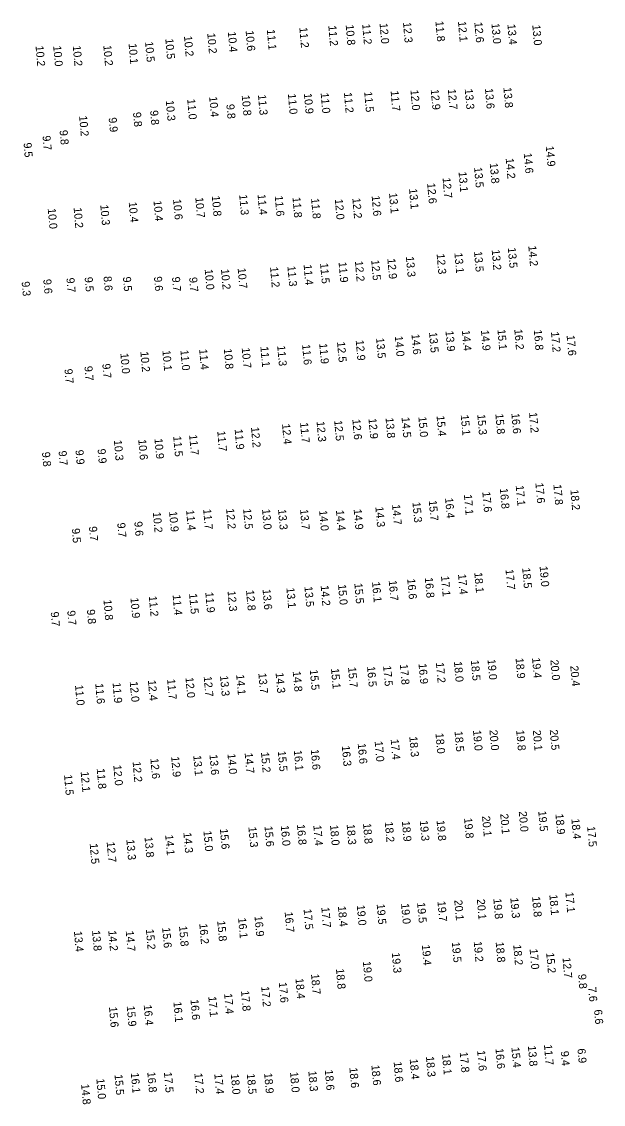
# Model space of a CAD drawing. Extents: x 1023796 to 1112670, y 656573 to 837340.
# Drawn here: x 1034341 to 1034704, y 795463 to 796139 of the extents above; entities that cross this region are included whole.
import ezdxf

# ---------------------------------------------------------------- set-up
doc = ezdxf.new("R2010")
doc.units = 0
doc.layers.add('V-TOPO-SOUN', color=7, linetype='Continuous')

msp = doc.modelspace()

# ---------------------------------------------------------------- texts
at = {"layer": 'V-TOPO-SOUN'}
for s, p in [('11.2 ', (1034532.46, 796136.77)), ('10.8 ', (1034543.32, 796137.25)), ('11.2 ', (1034553.64, 796137.71)), ('12.0 ', (1034564.5, 796138.19)), ('12.3 ', (1034579.14, 796138.79)), ('11.8 ', (1034599.42, 796139.53)), ('12.1 ', (1034613.51, 796139.4)), ('12.6 ', (1034623.77, 796138.86)), ('13.0 ', (1034634.45, 796138.15)), ('13.4 ', (1034644.44, 796137.59)), ('13.0 ', (1034659.98, 796137.15)), ('10.2 ', (1034442.21, 796130.24)), ('10.2 ', (1034456.77, 796131.98)), ('10.4 ', (1034469.64, 796132.88)), ('10.6 ', (1034480.75, 796133.6)), ('11.1 ', (1034494.04, 796134.31)), ('11.2 ', (1034514.33, 796135.62)), ('10.2 ', (1034349.43, 796124.06)), ('10.0 ', (1034360.46, 796124.06)), ('10.2 ', (1034372.7, 796124.18)), ('10.2 ', (1034391.77, 796124.41)), ('10.1 ', (1034407.59, 796125.51)), ('10.5 ', (1034417.91, 796126.7)), ('10.5 ', (1034430.54, 796128.58)), ('11.7 ', (1034571.42, 796096.02)), ('12.0 ', (1034583.81, 796096.54)), ('12.9 ', (1034596.49, 796096.9)), ('12.7 ', (1034607.18, 796097.04)), ('13.3 ', (1034617.75, 796097.18)), ('13.6 ', (1034630.38, 796097.5)), ('13.8 ', (1034641.91, 796098.11)), ('10.3 ', (1034430.86, 796089.98)), ('11.0 ', (1034444.24, 796090.84)), ('10.4 ', (1034457.97, 796092.36)), ('10.8 ', (1034478.33, 796093.24)), ('11.3 ', (1034488.48, 796093.57)), ('11.0 ', (1034507.19, 796094.14)), ('10.9 ', (1034517.19, 796094.39)), ('11.0 ', (1034527.67, 796094.7)), ('11.2 ', (1034542.22, 796094.97)), ('11.5 ', (1034554.89, 796095.42)), ('9.8', (1034410.35, 796082.56)), ('9.8', (1034421.03, 796083.72)), ('9.8', (1034468.72, 796087.59)), ('10.2 ', (1034376.67, 796080.33)), ('9.9', (1034395.14, 796079.26)), ('9.8', (1034364.44, 796071.35)), ('9.5', (1034341.92, 796063.51)), ('9.7', (1034353.77, 796067.93)), ('14.6 ', (1034654.63, 796057.12)), ('14.9 ', (1034668.4, 796061.52)), ('13.8 ', (1034633.38, 796050.87)), ('14.2 ', (1034643.36, 796053.85)), ('12.7 ', (1034603.88, 796041.66)), ('13.1 ', (1034613.87, 796045.39)), ('13.5 ', (1034623.6, 796048.21)), ('13.1 ', (1034582.92, 796034.88)), ('12.6 ', (1034594.25, 796038.28)), ('10.6 ', (1034435.41, 796028.24)), ('10.7 ', (1034449.3, 796029.4)), ('10.8 ', (1034459.63, 796030.35)), ('11.3 ', (1034476.75, 796031.13)), ('11.4 ', (1034488.23, 796031.31)), ('11.6 ', (1034498.98, 796030.4)), ('11.8 ', (1034510.06, 796029.49)), ('11.8 ', (1034521.69, 796028.84)), ('12.0 ', (1034536.55, 796028.33)), ('12.2 ', (1034547.49, 796028.97)), ('12.6 ', (1034559.55, 796030.47)), ('13.1 ', (1034570.43, 796032.16)), ('10.0 ', (1034357.04, 796022.51)), ('10.2 ', (1034373.22, 796023.02)), ('10.3 ', (1034389.9, 796024.75)), ('10.4 ', (1034407.68, 796026.54)), ('10.4 ', (1034423.17, 796027.36)), ('13.1 ', (1034611.3, 795994.75)), ('13.5 ', (1034623.55, 795995.66)), ('13.2 ', (1034634.59, 795996.73)), ('13.5 ', (1034644.68, 795998.01)), ('14.2 ', (1034657.48, 795999.19)), ('11.5 ', (1034527.31, 795988.3)), ('11.9 ', (1034538.87, 795989.01)), ('12.2 ', (1034549.09, 795989.63)), ('12.5 ', (1034559.27, 795990.28)), ('12.9 ', (1034569.38, 795991.2)), ('13.3 ', (1034580.97, 795992.45)), ('12.3 ', (1034600.17, 795994.17)), ('10.0 ', (1034455.17, 795984.5)), ('10.2 ', (1034465.34, 795984.61)), ('10.7 ', (1034475.78, 795985.26)), ('11.2 ', (1034496.04, 795985.95)), ('11.3 ', (1034506.88, 795986.53)), ('11.4 ', (1034517.02, 795987.41)), ('9.3', (1034340.71, 795976.78)), ('9.6', (1034354.24, 795978.23)), ('9.7', (1034368.72, 795979.07)), ('9.5', (1034380.1, 795979.58)), ('8.6', (1034391.91, 795980.06)), ('9.5', (1034404.04, 795979.74)), ('9.6', (1034423.42, 795979.89)), ('9.7', (1034434.7, 795979.68)), ('9.7', (1034445.44, 795979.45)), ('16.2 ', (1034648.72, 795947.03)), ('12.9 ', (1034549.59, 795940.23)), ('13.5 ', (1034562.33, 795941.56)), ('14.0 ', (1034574.05, 795942.77)), ('14.6 ', (1034584.45, 795944)), ('13.5 ', (1034595.42, 795945.12)), ('13.9 ', (1034605.72, 795945.99)), ('14.4 ', (1034615.97, 795946.34)), ('14.9 ', (1034627.87, 795946.43)), ('15.1 ', (1034638.19, 795946.91)), ('16.8 ', (1034660.91, 795946.65)), ('17.2 ', (1034671.65, 795945.42)), ('17.6 ', (1034681.44, 795943.26)), ('10.1 ', (1034428.73, 795933.84)), ('11.0 ', (1034439.99, 795934.03)), ('11.4 ', (1034451.73, 795934.56)), ('10.8 ', (1034467.14, 795934.86)), ('10.7 ', (1034478.32, 795935.46)), ('11.1 ', (1034490, 795936.21)), ('11.3 ', (1034500.5, 795936.78)), ('11.6 ', (1034516.08, 795937.54)), ('11.9 ', (1034526.77, 795938.16)), ('12.5 ', (1034537.9, 795939.18)), ('10.0 ', (1034402.47, 795932.01)), ('10.2 ', (1034414.96, 795933.08)), ('9.7', (1034367.51, 795922.2)), ('9.7', (1034379.96, 795923.93)), ('9.7', (1034391.14, 795925.46)), ('15.4 ', (1034600.14, 795892.98)), ('15.1 ', (1034615.25, 795893.5)), ('15.3 ', (1034625.58, 795893.82)), ('15.8 ', (1034636.89, 795894.22)), ('16.6 ', (1034646.9, 795894.51)), ('17.2 ', (1034657.95, 795895.05)), ('12.4 ', (1034503.54, 795887.88)), ('11.7 ', (1034514.81, 795888.75)), ('12.3 ', (1034525.12, 795889.46)), ('12.5 ', (1034536.14, 795890.06)), ('12.6 ', (1034547.48, 795890.79)), ('12.9 ', (1034557.56, 795891.32)), ('13.8 ', (1034568.24, 795891.71)), ('14.5 ', (1034578.25, 795892.06)), ('15.0 ', (1034588.77, 795892.37)), ('11.5 ', (1034435.49, 795880.21)), ('11.7 ', (1034445.46, 795881.12)), ('11.7 ', (1034463.03, 795883.43)), ('11.9 ', (1034473.9, 795884.61)), ('12.2 ', (1034484.12, 795885.88)), ('9.9', (1034388.2, 795872.22)), ('10.3 ', (1034398.39, 795877.73)), ('10.6 ', (1034413.63, 795878.16)), ('10.9 ', (1034423.76, 795878.76)), ('9.8', (1034353.45, 795870.29)), ('9.7', (1034363.8, 795870.99)), ('9.9', (1034374.37, 795871.57)), ('17.6 ', (1034628.73, 795845.49)), ('16.8 ', (1034639.7, 795847.62)), ('17.1 ', (1034649.62, 795849.45)), ('17.6 ', (1034661.92, 795851.01)), ('17.8 ', (1034673.17, 795850.02)), ('18.2 ', (1034683.81, 795846.78)), ('15.3 ', (1034585.06, 795839.01)), ('15.7 ', (1034595.27, 795840.07)), ('16.4 ', (1034605.45, 795841.62)), ('17.1 ', (1034617.23, 795843.73)), ('10.2 ', (1034422.76, 795832.73)), ('10.9 ', (1034432.91, 795833.21)), ('11.4 ', (1034443.57, 795834.06)), ('11.7 ', (1034454.22, 795834.67)), ('12.2 ', (1034468.58, 795834.96)), ('12.5 ', (1034479.22, 795834.87)), ('13.0 ', (1034491.03, 795834.65)), ('13.3 ', (1034501.03, 795834.53)), ('13.7 ', (1034514.8, 795834.51)), ('14.0 ', (1034526.73, 795833.84)), ('14.4 ', (1034537.22, 795833.98)), ('14.9 ', (1034548.31, 795834.6)), ('14.3 ', (1034561.86, 795836.16)), ('14.7 ', (1034572.32, 795837.54)), ('9.7', (1034400.49, 795826.02)), ('9.6', (1034411.18, 795826.85)), ('9.5', (1034372.07, 795822.56)), ('9.7', (1034382.8, 795823.77)), ('19.0 ', (1034664.55, 795798.96)), ('16.8 ', (1034592.79, 795791.92)), ('17.1 ', (1034602.89, 795792.88)), ('17.4 ', (1034613.54, 795794.03)), ('18.1 ', (1034623.72, 795795.07)), ('17.7 ', (1034643.24, 795797)), ('18.5 ', (1034653.67, 795797.92)), ('13.1 ', (1034506.25, 795785.54)), ('13.5 ', (1034517.52, 795786.34)), ('14.2 ', (1034527.68, 795786.94)), ('15.0 ', (1034538.52, 795787.59)), ('15.5 ', (1034548.73, 795788.32)), ('16.1 ', (1034559.8, 795789.17)), ('16.7 ', (1034570.22, 795790.12)), ('16.6 ', (1034581.78, 795791.1)), ('10.8 ', (1034391.9, 795777.98)), ('10.9 ', (1034408.76, 795779.24)), ('11.2 ', (1034420.25, 795780.3)), ('11.4 ', (1034435.12, 795781.14)), ('11.5 ', (1034445.42, 795781.88)), ('11.9 ', (1034455.55, 795782.72)), ('12.3 ', (1034469.46, 795783.5)), ('12.8 ', (1034481.03, 795783.99)), ('13.6 ', (1034491.35, 795784.56)), ('9.7', (1034369.24, 795771.19)), ('9.8', (1034381.51, 795771.89)), ('9.7', (1034358.9, 795770.42)), ('17.8 ', (1034577.18, 795737.69)), ('16.9 ', (1034588.86, 795738.17)), ('17.2 ', (1034599.73, 795738.79)), ('18.0 ', (1034611, 795739.43)), ('18.5 ', (1034621.57, 795740.23)), ('19.0 ', (1034631.98, 795740.79)), ('18.9 ', (1034649.52, 795741.55)), ('19.4 ', (1034659.81, 795741.77)), ('20.0 ', (1034671.29, 795740.42)), ('13.3 ', (1034464.75, 795730.57)), ('14.1 ', (1034474.86, 795731.24)), ('13.7 ', (1034488.73, 795732.16)), ('14.3 ', (1034499.5, 795732.43)), ('14.8 ', (1034510.22, 795733.33)), ('15.5 ', (1034520.89, 795734.32)), ('15.1 ', (1034534.14, 795735.1)), ('15.7 ', (1034544.8, 795735.89)), ('16.5 ', (1034556.68, 795736.38)), ('17.5 ', (1034566.72, 795736.78)), ('20.4 ', (1034683.72, 795736.73)), ('11.0 ', (1034374.1, 795724.72)), ('11.6 ', (1034386.76, 795725.71)), ('11.9 ', (1034397.6, 795726.2)), ('12.0 ', (1034408.32, 795726.92)), ('12.4 ', (1034419.67, 795727.74)), ('11.7 ', (1034431.68, 795728.42)), ('12.0 ', (1034443.16, 795729.5)), ('12.7 ', (1034454.55, 795730.16)), ('20.0 ', (1034633.19, 795696.63)), ('20.1 ', (1034660.31, 795696.48)), ('20.5 ', (1034670.9, 795696.81)), ('17.4 ', (1034571.45, 795690.87)), ('18.3 ', (1034583.09, 795692.56)), ('18.0 ', (1034599.47, 795694.63)), ('18.5 ', (1034611.37, 795695.86)), ('19.0 ', (1034622.89, 795696.48)), ('19.8 ', (1034649.91, 795696.53)), ('15.5 ', (1034500.89, 795683.49)), ('16.1 ', (1034510.9, 795683.96)), ('16.6 ', (1034521.51, 795684.51)), ('16.3 ', (1034540.9, 795686.78)), ('16.6 ', (1034550.84, 795688.27)), ('17.0 ', (1034561.43, 795689.62)), ('12.2 ', (1034410.11, 795676.85)), ('12.6 ', (1034421.21, 795678.89)), ('12.9 ', (1034434.22, 795680.03)), ('13.1 ', (1034448.02, 795680.76)), ('13.6 ', (1034458.16, 795681.29)), ('14.0 ', (1034469.42, 795681.81)), ('14.7 ', (1034480.16, 795682.32)), ('15.2 ', (1034490.36, 795682.79)), ('12.1 ', (1034377.63, 795670.63)), ('11.8 ', (1034387.67, 795672.57)), ('12.0 ', (1034398.03, 795674.68)), ('11.5 ', (1034367.24, 795668.68)), ('20.1 ', (1034628.57, 795642.85)), ('20.1 ', (1034639.93, 795644.27)), ('20.0 ', (1034651.53, 795645.8)), ('19.5 ', (1034663.69, 795646.02)), ('18.9 ', (1034674.45, 795644.21)), ('15.3 ', (1034482.5, 795636.08)), ('15.6 ', (1034492.57, 795636.54)), ('16.0 ', (1034502.74, 795637)), ('16.8 ', (1034512.83, 795637.64)), ('17.4 ', (1034523.07, 795637.12)), ('18.0 ', (1034533.51, 795637.27)), ('18.3 ', (1034543.91, 795637.72)), ('18.8 ', (1034554.14, 795638.3)), ('18.2 ', (1034567.75, 795639.26)), ('18.9 ', (1034578.44, 795639.69)), ('19.3 ', (1034589.65, 795640.07)), ('19.8 ', (1034600.14, 795640.16)), ('19.8 ', (1034617.32, 795641.66)), ('18.4 ', (1034684.42, 795641.23)), ('17.5 ', (1034694.27, 795636.44)), ('13.8 ', (1034417.57, 795629.77)), ('14.1 ', (1034430.47, 795631.08)), ('14.3 ', (1034441.86, 795632.53)), ('15.0 ', (1034454.41, 795633.61)), ('15.6 ', (1034464.68, 795634.91)), ('12.5 ', (1034383.28, 795625.71)), ('12.7 ', (1034393.9, 795626.72)), ('13.3 ', (1034406.19, 795628.18)), ('17.1 ', (1034680.69, 795595.33)), ('19.5 ', (1034587.97, 795588.85)), ('19.7 ', (1034600.7, 795589.68)), ('20.1 ', (1034611.2, 795590.41)), ('20.1 ', (1034625.32, 795590.92)), ('19.8 ', (1034635.62, 795591.29)), ('19.3 ', (1034646.23, 795591.79)), ('18.8 ', (1034659.87, 795592.56)), ('18.1 ', (1034670.63, 795593.76)), ('16.7 ', (1034505.17, 795582.97)), ('17.5 ', (1034517, 795584.74)), ('17.7 ', (1034528.07, 795585.88)), ('18.4 ', (1034538.45, 795586.57)), ('19.0 ', (1034550.26, 795587.26)), ('19.5 ', (1034562.69, 795587.93)), ('19.0 ', (1034577.93, 795588.22)), ('16.2 ', (1034451.79, 795575.67)), ('15.8 ', (1034463.01, 795577.38)), ('16.1 ', (1034476.07, 795579.24)), ('16.9 ', (1034486.32, 795580.41)), ('13.4 ', (1034373.43, 795570.89)), ('13.8 ', (1034384.75, 795571.34)), ('14.2 ', (1034394.9, 795571.35)), ('14.7 ', (1034405.82, 795571.1)), ('15.2 ', (1034418.41, 795572.17)), ('15.6 ', (1034428.59, 795573.19)), ('15.8 ', (1034439.11, 795574.19)), ('19.4 ', (1034590.94, 795562.39)), ('19.5 ', (1034609.68, 795564.15)), ('19.2 ', (1034623.37, 795564.53)), ('18.8 ', (1034637.09, 795564.2)), ('18.2 ', (1034648.06, 795562.44)), ('19.3 ', (1034572.16, 795557.53)), ('17.0 ', (1034658.31, 795559.87)), ('15.2 ', (1034668.67, 795557.44)), ('19.0 ', (1034554.06, 795552.07)), ('12.7 ', (1034678.88, 795554.39)), ('18.4 ', (1034511.92, 795541.45)), ('18.7 ', (1034521.63, 795544.2)), ('18.8 ', (1034537.24, 795547.51)), ('9.8', (1034688.61, 795544.02)), ('17.2 ', (1034490.5, 795536.41)), ('17.6 ', (1034501.5, 795539.01)), ('7.6', (1034694.91, 795535.99)), ('16.6 ', (1034446.3, 795528.25)), ('17.1 ', (1034457.42, 795530.15)), ('17.4 ', (1034467.34, 795531.98)), ('17.8 ', (1034477.88, 795533.74)), ('15.6 ', (1034395.33, 795523.61)), ('15.9 ', (1034406.44, 795524.22)), ('16.4 ', (1034417.06, 795524.87)), ('16.1 ', (1034435.63, 795526.82)), ('6.6', (1034698.61, 795521.87)), ('18.1 ', (1034603.59, 795494.08)), ('17.8 ', (1034614.63, 795495.43)), ('17.6 ', (1034625.51, 795496.41)), ('16.6 ', (1034636.96, 795497.7)), ('15.4 ', (1034646.94, 795498.44)), ('13.8 ', (1034657.22, 795499.32)), ('11.7 ', (1034667.27, 795500.06)), ('9.4', (1034677.75, 795495.95)), ('6.9', (1034688.22, 795497.55)), ('18.6 ', (1034559.38, 795487.34)), ('18.6 ', (1034573.3, 795489.37)), ('18.4 ', (1034583.34, 795491.1)), ('18.3 ', (1034593.5, 795492.67)), ('15.5 ', (1034398.8, 795481.36)), ('16.1 ', (1034409, 795482.42)), ('16.8 ', (1034419.27, 795482.95)), ('17.5 ', (1034429.67, 795482.86)), ('17.2 ', (1034448.73, 795482.21)), ('17.4 ', (1034461.18, 795481.89)), ('18.0 ', (1034471.5, 795481.73)), ('18.5 ', (1034481.51, 795481.88)), ('18.9 ', (1034492.34, 795482.26)), ('18.0 ', (1034508.54, 795482.93)), ('18.3 ', (1034519.95, 795483.59)), ('18.6 ', (1034530.27, 795484.29)), ('18.6 ', (1034545.62, 795485.71)), ('14.8 ', (1034377.92, 795475.41)), ('15.0 ', (1034387.44, 795478.79))]:
    msp.add_text(s, height=5, rotation=275, dxfattribs=at).set_placement(p)

doc.saveas('drawing.dxf')
